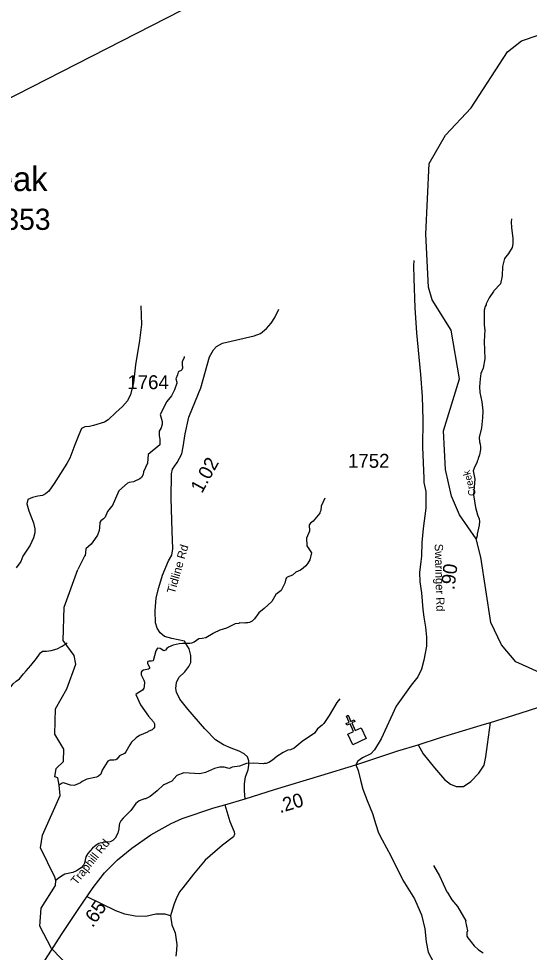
# Model space of a CAD drawing. Extents: x 1248224 to 1454986, y 825081 to 985870.
# Drawn here: x 1407965 to 1412556, y 952732 to 961120 of the extents above; entities that cross this region are included whole.
import ezdxf

# ---------------------------------------------------------------- set-up
doc = ezdxf.new("R2010")
doc.units = 0
for name, color, linetype in [('Exist Boundary Political CountyLine', 7, 'Continuous'), ('Exist Cultural Church CELL', 7, 'Continuous'), ('Exist Geographical Mountain Summit Elevation Number Label', 7, 'Continuous'), ('Exist Geographical Mountain Summit Label', 7, 'Continuous'), ('Exist Hydrographic Creek Single Shore', 7, 'Continuous'), ('Exist Hydrographic Creek Single Shore Label', 7, 'Continuous'), ('Exist Hydrographic Misc Water Feature', 7, 'Continuous'), ('Exist Road Non-System Type 51', 7, 'Continuous'), ('Exist Road Secondary Mileage Hundredths English Label', 7, 'Continuous'), ('Exist Road Secondary Type 41 Attributed', 7, 'Continuous'), ('Exist Road Secondary Type 51 Attributed', 7, 'Continuous'), ('Exist Road Secondary Type 51 Label', 7, 'Continuous'), ('Exist Road Secondary Type 51 Number Label', 7, 'Continuous')]:
    doc.layers.add(name, color=color, linetype=linetype)

msp = doc.modelspace()

# ---------------------------------------------------------------- linework, layer by layer
at = {"layer": 'Exist Boundary Political CountyLine'}
msp.add_lwpolyline([(1388653.4, 977392.9), (1398429.7, 974742.4), (1398438.6, 968281.7), (1403321.9, 960851.7), (1407137.9, 960027.1), (1412797.4, 962919), (1416682.2, 961662.8)], dxfattribs=at)
at = {"layer": 'Exist Cultural Church CELL'}
msp.add_lwpolyline([(1410925.4, 954692.4), (1410976.9, 954716.7), (1410944.6, 954785.6), (1410915.6, 954772), (1410908.8, 954786.5), (1410937.8, 954800.1), (1410912.3, 954854.5), (1410926.8, 954861.3), (1410952.3, 954806.9), (1410981.3, 954820.5), (1410988.1, 954806), (1410959.1, 954792.4), (1410991.4, 954723.5), (1411043.7, 954747.9), (1411088.9, 954651.5), (1410970.7, 954596)], close=True, dxfattribs=at)
at = {"layer": 'Exist Hydrographic Creek Single Shore'}
msp.add_lwpolyline([(1412708, 955220.5), (1412436, 955340.8), (1412304.9, 955494.5), (1412209, 955696.7), (1412120, 956282.8), (1412076.7, 956447.4), (1411928, 956661.1), (1411856, 956829.9), (1411801.9, 957070.7), (1411783.9, 957415.8), (1411926.9, 957885.6), (1411852, 958320.5), (1411681.9, 958593.2), (1411650.9, 958708.7), (1411626.9, 959185.2), (1411655.9, 959818.2), (1411803, 960074.7), (1412031.9, 960319.6), (1412359, 960821.9), (1412485.9, 960921.1), (1413479.8, 961259.8)], dxfattribs=at)
at = {"layer": 'Exist Hydrographic Misc Water Feature'}
for points in [[(1412395.6, 959321.5), (1412393.1, 959291.5), (1412396.3, 959245.4), (1412408.6, 959145.1), (1412407.7, 959097.2), (1412401.2, 959065.3), (1412370.3, 959009.8), (1412333.5, 958964.4), (1412314.2, 958894.7), (1412312.1, 958809.1), (1412295.5, 958738.9), (1412236.5, 958676), (1412234.3, 958668.1), (1412195.4, 958612.7), (1412168.4, 958557.1), (1412168.3, 958549.2), (1412160, 958533.3), (1412151.5, 958501.5), (1412149.2, 958375.4), (1412152.6, 958337.3), (1412156.5, 958329.2), (1412150.6, 958219), (1412157.2, 958064.4), (1412142.5, 957981.4), (1412121.6, 957933.7), (1412112.8, 957885.8), (1412107.5, 957813.8), (1412110.7, 957761.8), (1412129.1, 957677.4), (1412136.8, 957596.5), (1412134.7, 957533.2), (1412124.7, 957445.4), (1412105.7, 957357.6), (1412107, 957319.6), (1412114.6, 957297.4), (1412118.2, 957273.3), (1412117.8, 957249.3), (1412108.9, 957201.4), (1412096.4, 957169.7), (1412096.2, 957161.7), (1412088, 957145.9), (1412087.8, 957137.9), (1412058.9, 957082.3), (1412052.4, 957058.4), (1412065.9, 956983.5), (1412054.7, 956842.3), (1412072.7, 956729.8), (1412091.6, 956661.5), (1412104.9, 956625.3), (1412108.5, 956601.2), (1412106, 956569.2), (1412088.6, 956489.4), (1412088.3, 956473.4), (1412076.7, 956447.4)], [(1409453.7, 958083.7), (1409453.5, 958075.7), (1409436.6, 958036.1), (1409435.8, 958004.1), (1409439.6, 957996), (1409439.2, 957980), (1409432.8, 957964.1), (1409426.6, 957958.3), (1409406.5, 957950.8), (1409400.4, 957945), (1409393.7, 957921.2), (1409376.8, 957883.6), (1409388.1, 957853.3), (1409387.9, 957845.3), (1409366.5, 957785.8), (1409338.8, 957732.8), (1409295.9, 957679.5), (1409237.2, 957565), (1409255.6, 957500.5), (1409255, 957476.5), (1409246.2, 957444.7), (1409229.5, 957413.2), (1409228.6, 957373.2), (1409235.7, 957341), (1409234.6, 957293), (1409128.4, 957203.6), (1409122.6, 957127.7), (1409088.6, 957048.6), (1409084.1, 957024.7), (1409069.4, 956997.1), (1409055.1, 956985.4), (1408998.5, 956958.9), (1408958.3, 956953.8), (1408944.2, 956946.2), (1408864.5, 956878.2), (1408805.1, 956739.7), (1408799.6, 956736.9), (1408764, 956692.6), (1408742.8, 956641.1), (1408728.3, 956625.6), (1408704, 956610.1), (1408693.6, 956594.4), (1408692.5, 956546.4), (1408687.9, 956522.5), (1408672.9, 956478.8), (1408647.9, 956439.5), (1408616.9, 956400.3), (1408567.9, 956357.5), (1408562.4, 956293.6), (1408556.3, 956289.8), (1408497, 956171.3)], [(1410719.2, 956811.8), (1410685.5, 956740.7), (1410680.5, 956700.8), (1410672.1, 956685), (1410671.9, 956677), (1410612.3, 956606.5), (1410587.8, 956587.1), (1410577.4, 956571.4), (1410580.1, 956515.3), (1410553, 956452.7), (1410556.8, 956383.9), (1410597, 956321.3), (1410583.9, 956259.1), (1410565.1, 956227.7), (1410546.5, 956204.1), (1410524, 956182.6), (1410499.6, 956165.2), (1410457.1, 956146.4), (1410426.4, 956119.1), (1410380, 956102.3), (1410371.8, 956096.4), (1410365.7, 956088.6), (1410356.8, 956048.8), (1410324.8, 955984), (1410278.2, 955946.7), (1410240.7, 955883.7), (1410173.2, 955821.3), (1410124.2, 955782.6), (1410086.9, 955727.4), (1410064.5, 955708.1), (1410040.2, 955696.7), (1410024.1, 955693.1), (1410008.1, 955693.4), (1410000, 955689.6), (1409952, 955690.8), (1409943.9, 955687), (1409911.8, 955683.9), (1409834.9, 955645.7), (1409773, 955626.5), (1409717.8, 955600.7), (1409712.7, 955595.1), (1409648.8, 955558.4), (1409613.8, 955552.7)], [(1408430.9, 952588.2), (1408259.9, 952765.7), (1408155.9, 952968), (1408166.9, 953128.6), (1408295.9, 953332.9), (1408299.4, 953377.9), (1408289.9, 953408.5), (1408161.9, 953670.5), (1408180.8, 953785), (1408337.9, 954139.6), (1408330.6, 954235.1), (1408316.9, 954301), (1408291.9, 954308.1), (1408301.9, 954383.3), (1408369.9, 954447.6), (1408371.8, 954555.9), (1408290.8, 954692.2), (1408295.9, 954918.6), (1408399.8, 955100.4), (1408479.9, 955322), (1408463.9, 955397.8), (1408366.9, 955534.4), (1408373.9, 955833.1), (1408497, 956171.3)], [(1409613.8, 955552.7), (1409584.5, 955548), (1409543.8, 955519), (1409519.5, 955509.6), (1409503.4, 955506), (1409439.5, 955507.6), (1409407.5, 955504.3), (1409353.1, 955491.7), (1409312.6, 955472.8), (1409298.4, 955461.1), (1409286, 955445.4), (1409269.9, 955439.8), (1409238.3, 955460.6), (1409214.4, 955465.2), (1409197.9, 955441.6), (1409173.7, 955352.2), (1409159.6, 955346.5), (1409137.6, 955347.1), (1409127.5, 955343.4), (1409123.3, 955335.5), (1409123.1, 955327.5), (1409142.3, 955295), (1409140.1, 955283), (1409133.9, 955277.1), (1409117.7, 955271.6), (1409087.6, 955266.3), (1409071.4, 955256.7), (1409065.2, 955248.8), (1409066.7, 955224.8), (1409091.5, 955176.3), (1409095.1, 955160.2), (1409094.2, 955120.2), (1409089.7, 955104.3), (1409079.4, 955088.5), (1409030.6, 955057.7), (1409017.3, 955048.1), (1409062.1, 954954.9), (1409133.7, 954855.1), (1409178.4, 954801.9), (1409186, 954785.7), (1409185.3, 954753.8), (1409178.9, 954742), (1409164.7, 954730.3), (1409130.3, 954715.2), (1409124.2, 954709.3), (1409051.5, 954681.2), (1409021, 954657.9), (1408979.9, 954618.9), (1408963.4, 954595.3), (1408929.9, 954532.1), (1408915.6, 954518.4), (1408873, 954497.5), (1408846.4, 954468.2), (1408838.1, 954462.4), (1408822.1, 954458.8), (1408784.1, 954457.7), (1408767.8, 954448.1), (1408759.6, 954440.3), (1408715.9, 954369.5), (1408703, 954333.8), (1408682.6, 954314.2), (1408666.4, 954306.6), (1408577.9, 954288.9), (1408535.4, 954265.9), (1408521.1, 954254.2), (1408480.6, 954235.3), (1408464.5, 954231.7), (1408432.6, 954232.5), (1408367, 954254.1), (1408355, 954252.4), (1408330.6, 954235.1)], [(1410851.7, 955008.3), (1410826.9, 954976.8), (1410758.1, 954858.6), (1410708.3, 954787.8), (1410694, 954772.2), (1410653.2, 954741.1), (1410624.3, 954701.9), (1410514.3, 954624.7), (1410440.9, 954566.4), (1410408.5, 954551.3), (1410384.4, 954547.9), (1410343.9, 954526.9), (1410287, 954490.2), (1410246.2, 954457.2), (1410213.8, 954438.1), (1410189.5, 954428.7), (1410173.6, 954429), (1410165.5, 954425.2), (1410078.4, 954432.5), (1410013.6, 954429), (1409950.6, 954405), (1409884.7, 954396.2), (1409860.4, 954384.9), (1409844.4, 954385.3), (1409812.7, 954394.1), (1409772.7, 954395.1), (1409724.5, 954384.2), (1409643.5, 954346.3), (1409595.2, 954335.5), (1409451.4, 954343.1), (1409386.9, 954320.7), (1409341.7, 954269.8), (1409271, 954237.6)], [(1409271, 954237.6), (1409266.8, 954235.7), (1409211.5, 954183.1), (1409146.2, 954132.6), (1409105.7, 954111.6), (1409097.7, 954111.8), (1409049.4, 954093.1), (1409018.7, 954069.8), (1408973.2, 954006.9), (1408903.6, 953936.7), (1408884.9, 953913.1), (1408872.4, 953889.4), (1408868, 953873.6), (1408867.2, 953841.6), (1408858.2, 953801.8), (1408833.2, 953758.4), (1408812.7, 953736.9), (1408788.3, 953723.6), (1408724.1, 953717.1), (1408686, 953708.1), (1408661.6, 953694.6), (1408629, 953667.5), (1408585.8, 953620.5), (1408569, 953588.9), (1408557.7, 953533.3), (1408547.3, 953513.5), (1408526.7, 953492), (1408486, 953463), (1408453.7, 953447.9), (1408381.3, 953433.6), (1408365.1, 953426), (1408322.4, 953399.1), (1408299.4, 953377.9)], [(1411695.1, 953513), (1411747.5, 953417.9), (1411813, 953276.6), (1411820.9, 953268.5), (1411859.8, 953203.8), (1411910.8, 953142.9), (1411984.5, 953013.4), (1411983.3, 953007.9), (1411998.9, 952925.1), (1411994.7, 952909.2), (1411994.1, 952877.1), (1412001.9, 952861), (1412060.6, 952789.9), (1412100, 952755.2), (1412141.5, 952726.4)]]:
    msp.add_lwpolyline(points, dxfattribs=at)
at = {"layer": 'Exist Road Non-System Type 51'}
for points in [[(1409063.3, 958540.1), (1409070.8, 958373.6), (1409051.9, 958229.8), (1409016.6, 958009), (1408997.7, 957850), (1408971.2, 957744), (1408944.8, 957686), (1408899.4, 957636.8), (1408838.9, 957581.3), (1408771.1, 957516.3), (1408737, 957496.1), (1408637.4, 957465.8), (1408600.9, 957457), (1408560.5, 957451.9), (1408531.5, 957436.8), (1408507.6, 957381.3), (1408471, 957291.7), (1408425.6, 957171.9), (1408399.5, 957123.5), (1408284.7, 956943.1), (1408235.6, 956875), (1408205.3, 956852.3), (1408180.1, 956835.9), (1408137.2, 956829.6), (1408089.3, 956818.2), (1408047.7, 956801.8), (1408038.9, 956762.7), (1408055.3, 956699.6), (1408099.6, 956589.3), (1408110.9, 956537.6), (1408110.9, 956501), (1408099.6, 956455.6), (1408068.1, 956390), (1408003.8, 956291.6), (1407983.7, 956244.4), (1407943.4, 956186.3)], [(1407846.6, 955105), (1407867.9, 955105.3), (1407894.4, 955116.6), (1407917.1, 955143.1), (1407943.6, 955168.3), (1407973.8, 955189.8), (1408009.2, 955235.2), (1408031.8, 955260.4), (1408073.4, 955308.4), (1408125.1, 955371.5), (1408151.6, 955410.6), (1408161.7, 955423.2), (1408179.3, 955438.3), (1408215.9, 955438.3), (1408257.5, 955443.4), (1408310.5, 955457.2), (1408357.1, 955481.2), (1408402.8, 955513.1)], [(1411556.6, 954595.2), (1411602, 954515.7), (1411704.1, 954390.8), (1411794.9, 954284.8), (1411847.8, 954243.2), (1411897, 954220.5), (1411965.1, 954220.5), (1412029.4, 954265.9), (1412101.2, 954341.6), (1412150.4, 954413.5), (1412165.5, 954489.2), (1412180.6, 954599), (1412207.1, 954795.8)], [(1409817.4, 954055.8), (1409864, 953907), (1409901.8, 953813.6), (1409905.6, 953793.4), (1409895.5, 953768.2), (1409797.2, 953695), (1409643.4, 953560), (1409536.2, 953432.6), (1409440.7, 953312.1), (1409411.7, 953275.5), (1409382.7, 953213.7), (1409363.8, 953168.3), (1409344.9, 953111), (1409329.2, 953060.6), (1409341.7, 952978.8), (1409371.4, 952905.7), (1409386.7, 952801.5), (1409384.1, 952751.1), (1409377.7, 952698.5)], [(1409329.2, 953060.6), (1409282, 953073.2), (1409197.1, 953073.2), (1409109, 953054.3), (1409011.5, 953057.5), (1408920.3, 953073.2), (1408838.5, 953104.7), (1408580.6, 953230.6)]]:
    msp.add_lwpolyline(points, dxfattribs=at)
at = {"layer": 'Exist Road Secondary Type 41 Attributed'}
for points in [[(1411516.5, 958947.3), (1411515.1, 958898.6), (1411516.5, 958785.7), (1411525.8, 958522.8), (1411541.3, 958297.6), (1411577, 957924), (1411594.1, 957725.2), (1411598.7, 957514.8), (1411595.6, 957270.9), (1411608, 956992.8), (1411608, 956954), (1411626.7, 956871.5), (1411625.2, 956722.3), (1411601.9, 956539), (1411591, 956414.8), (1411587.9, 956292), (1411581.7, 956242.3), (1411569.2, 956144.2), (1411572.3, 956060.4), (1411587.8, 955960.9), (1411598.7, 955813.4), (1411606.5, 955743.4), (1411623.5, 955652.6), (1411632.8, 955564.1), (1411632.8, 955481.8), (1411606.4, 955355.9), (1411586.3, 955276.7), (1411553.7, 955206.8), (1411495, 955133.1), (1411359.9, 954942), (1411223.5, 954649.1), (1411164.5, 954551.2), (1411130.3, 954515.5), (1411055.8, 954479.8), (1411013.9, 954448.7), (1410996.6, 954416.8)], [(1410996.6, 954416.8), (1411016.3, 954365.6), (1411038, 954278.6), (1411059.8, 954197.8), (1411097, 954096.8), (1411145.2, 953978.8), (1411176.2, 953880.9), (1411200.7, 953805.5), (1411233.3, 953741.9), (1411310.9, 953597.4), (1411419.6, 953379.9), (1411523.4, 953213.5), (1411554.4, 953143.6), (1411585.5, 953067.5), (1411616.5, 952943.2), (1411628.9, 952825.7), (1411646, 952732.5), (1411694.1, 952642.4)]]:
    msp.add_lwpolyline(points, dxfattribs=at)
at = {"layer": 'Exist Road Secondary Type 51 Attributed'}
for points in [[(1410000.4, 954111.3), (1409994.8, 954178.5), (1409994.8, 954245.8), (1410005.2, 954307.9), (1410028.4, 954372.6), (1410033.6, 954414), (1410033.6, 954452.8), (1410023.3, 954489), (1409992.2, 954514.9), (1409948.3, 954538.2), (1409875.9, 954566.6), (1409806.1, 954595.1), (1409736.3, 954641.7), (1409638.1, 954740), (1409485.6, 954915.9), (1409413.9, 955007.8), (1409382.9, 955069.9), (1409377.7, 955103.5), (1409382.9, 955155.2), (1409406.1, 955201.8), (1409457.8, 955251), (1409494, 955300.1), (1409512.1, 955336.3), (1409512.1, 955398.4), (1409499.2, 955457.9), (1409468.2, 955507.1), (1409455.3, 955527.8), (1409398.4, 955538.1), (1409341.5, 955551.1), (1409276.9, 955569.2), (1409238.1, 955602.8), (1409209.7, 955644.2), (1409196.8, 955693.4), (1409191.6, 955799.5), (1409201.9, 955916.9), (1409225.2, 956010.1), (1409258.8, 956121.3), (1409313.1, 956248.1), (1409341.5, 956299.8), (1409351.9, 956356.7), (1409346.7, 956514.6), (1409336.3, 956810.9), (1409338.9, 957030.8), (1409349.2, 957072.2), (1409390.6, 957131.7), (1409432, 957209.3), (1409444.7, 957272.8), (1409462.8, 957391.8), (1409496.4, 957539.3), (1409555.8, 957686.8), (1409602.4, 957803.2), (1409679.8, 958080.8), (1409716, 958145.4), (1409744.4, 958176.5), (1409798.7, 958204.9), (1409915, 958230.8), (1410083, 958272.2), (1410139.9, 958292.9), (1410194.2, 958336.9), (1410235.5, 958383.5), (1410269.2, 958435.2), (1410305.3, 958510.2)], [(1410996.6, 954416.8), (1411374.5, 954543.4), (1411556.6, 954595.2), (1411757.2, 954661.1), (1412153, 954782.3), (1412207.1, 954795.8), (1412474, 954880), (1412640.1, 954934.4)], [(1410000.4, 954111.3), (1410266.2, 954194.2), (1410682.3, 954321), (1410996.6, 954416.8)], [(1407660.4, 951811.9), (1407740.4, 951933.5), (1407861.6, 952134.3), (1408083.9, 952475.8), (1408349.3, 952891.1), (1408499.2, 953116.2), (1408633.7, 953312.8), (1408737.1, 953447.3), (1408855.2, 953562.8), (1408981.9, 953668.9), (1409152.5, 953787.9), (1409255.9, 953844.8), (1409336.1, 953888.8), (1409434.3, 953935.4), (1409721.2, 954031.1), (1409817.4, 954055.8), (1410000.4, 954111.3)]]:
    msp.add_lwpolyline(points, dxfattribs=at)

# ---------------------------------------------------------------- texts
at = {"layer": 'Exist Geographical Mountain Summit Elevation Number Label'}
msp.add_text('Elevation 2353', height=190, dxfattribs=at).set_placement((1406570.9, 959222.8))
at = {"layer": 'Exist Geographical Mountain Summit Label'}
msp.add_text('Bucks Peak', height=220, dxfattribs=at).set_placement((1406672, 959571.1))
at = {"layer": 'Exist Hydrographic Creek Single Shore Label'}
msp.add_text('Creek', height=65.62, rotation=104.8534, dxfattribs=at).set_placement((1412078.8, 956842.1))
at = {"layer": 'Exist Road Secondary Mileage Hundredths English Label'}
for s, rotation, p in [('1.02', 61.20933, (1409612.8, 956849.2)), ('.90', 82.76095, (1411882.1, 955984.3)), ('.20', 16.94114, (1410315, 953980.9)), ('.65', 55.64248, (1408630.9, 952947.8))]:
    msp.add_text(s, height=125, rotation=rotation, dxfattribs=at).set_placement(p)
at = {"layer": 'Exist Road Secondary Type 51 Label'}
for s, rotation, p in [('Tidline Rd', 73.90151, (1409367.6, 955948.8)), ('Swaringer Rd', 271.5087, (1411704.7, 956400.8)), ('Traphill Rd', 51.49219, (1408486.4, 953332))]:
    msp.add_text(s, height=75, rotation=rotation, dxfattribs=at).set_placement(p)
at = {"layer": 'Exist Road Secondary Type 51 Number Label'}
for s, p in [('1764', (1408942.8, 957791.7)), ('1752', (1410926.6, 957085.3))]:
    msp.add_text(s, height=125, dxfattribs=at).set_placement(p)

doc.saveas('drawing.dxf')
